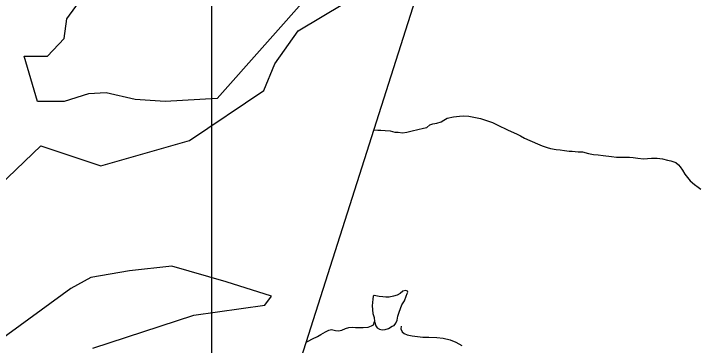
# Model space of a CAD drawing. Extents: x 2001466 to 2224147, y 644118 to 847247.
# Drawn here: x 2022653 to 2028679, y 756621 to 759531 of the extents above; entities that cross this region are included whole.
import ezdxf

# ---------------------------------------------------------------- set-up
doc = ezdxf.new("R2010")
doc.units = 0
for name, color, linetype in [('Exist Boundary Political City Limit New', 7, 'Continuous'), ('Exist Boundary Political CountyLine', 7, 'Continuous'), ('Exist Hydrographic Misc Water Feature', 7, 'Continuous'), ('Exist Road Non-System Type 51', 7, 'Continuous'), ('Map Preparation Boundary City Limit Buffer Line', 7, 'Continuous'), ('Map Preparation Inset Cut Line', 7, 'Continuous')]:
    doc.layers.add(name, color=color, linetype=linetype)

msp = doc.modelspace()

# ---------------------------------------------------------------- linework, layer by layer
at = {"layer": 'Exist Boundary Political City Limit New'}
for points in [[(2025275.6, 759731.4), (2024438.9, 758788.2), (2023981.6, 758759.1), (2023718.9, 758778.5), (2023465.9, 758836.9), (2023310.2, 758827.1), (2023096.2, 758759.1), (2022862.8, 758759.1), (2022746, 759157.8), (2022950.2, 759157.8), (2023096.2, 759313.3), (2023119.4, 759485.9), (2023253.1, 759673.1)], [(2022308.1, 757815.8), (2022891.9, 758370.1), (2023417.2, 758195.1), (2024195.6, 758418.7), (2024847.5, 758856.3), (2024944.9, 759089.7), (2025149.1, 759381.4), (2025557.9, 759624.5)], [(2023349.1, 756594.5), (2024234.5, 756886.2), (2024857.2, 756973.7), (2024915.6, 757051.5), (2024516.6, 757177.9), (2024039.9, 757314.1), (2023670.1, 757275.2), (2023329.6, 757216.8), (2023154.5, 757119.6), (2022337.2, 756526.4)]]:
    msp.add_lwpolyline(points, dxfattribs=at)
at = {"layer": 'Exist Boundary Political CountyLine'}
msp.add_lwpolyline([(2022821.6, 749625), (2023527, 751602.5), (2024196.5, 753431.9), (2026842.4, 761733.5), (2027743, 770860.1)], dxfattribs=at)
at = {"layer": 'Exist Hydrographic Misc Water Feature'}
for points in [[(2025815.7, 758512.2), (2025848.8, 758508.5), (2025876.9, 758507.9), (2025914.8, 758506.4), (2025956.6, 758502.2), (2025998.9, 758492.3), (2026028.8, 758490.1), (2026064.9, 758486.1), (2026104.7, 758491.8), (2026150.8, 758504), (2026200.8, 758513.6), (2026250.9, 758525.7), (2026279, 758533.4), (2026305, 758555.8), (2026332.7, 758563.4), (2026366.9, 758569.3), (2026405.1, 758581.6), (2026429.1, 758597.6), (2026459, 758615), (2026513.1, 758627), (2026565.2, 758630.9), (2026603.1, 758635), (2026649.1, 758630.7), (2026705.1, 758620.6), (2026751.2, 758610.6), (2026855, 758574.9), (2026896.8, 758556.8), (2026930.8, 758538), (2026956.9, 758526.1), (2026986.8, 758510.7), (2027018.8, 758496.1), (2027067, 758476.2), (2027102.5, 758458.2), (2027136.7, 758437.9), (2027250.7, 758388), (2027292.3, 758371.5), (2027336.4, 758355.9), (2027364.3, 758347.9), (2027414.5, 758337.9), (2027448.4, 758335.5), (2027488.4, 758331.5), (2027528.3, 758325.7), (2027556.2, 758323.5), (2027606.1, 758317.5), (2027644.4, 758317.6), (2027698.1, 758303.3), (2027742.4, 758296.7), (2027784.2, 758292.6), (2027828.3, 758286.8), (2027899.9, 758277.1), (2027944, 758272.9), (2027978, 758273), (2028016.2, 758272.2), (2028058.2, 758270.6), (2028090.2, 758268.3), (2028130.2, 758264.2), (2028182, 758258.2), (2028250.3, 758262.5), (2028300, 758263.9), (2028348.1, 758258.1), (2028390.2, 758245.7), (2028422.2, 758240.2), (2028463.8, 758223.7), (2028488, 758206), (2028504, 758186), (2028521.8, 758157.7), (2028543.8, 758123.6), (2028567.8, 758093.6), (2028591.7, 758065.3), (2028627.8, 758031.7), (2028659.4, 758007.3), (2028683.4, 757991.2)], [(2025818.8, 756828.5), (2025832.2, 756792.8), (2025842.2, 756772.9), (2025863.9, 756761), (2025888.1, 756757.2), (2025912.3, 756759.2), (2025942.1, 756769.2), (2025974, 756787.4), (2025992.1, 756795.3), (2026007.9, 756813.8), (2026017.7, 756842.3), (2026025.3, 756875.8), (2026035.2, 756911.7), (2026060.8, 756974.4), (2026082.3, 757010.8), (2026098.3, 757052.3), (2026106.1, 757074.3), (2026112, 757086.5), (2026109.8, 757096.4), (2026095.8, 757102.4), (2026069.8, 757094.7), (2026046, 757076.4), (2026020.2, 757059.7), (2025986.4, 757052.1), (2025948.2, 757043.1), (2025920.3, 757043.7), (2025892.2, 757045.1), (2025860.2, 757049), (2025818.2, 757056.4), (2025808, 757050.9), (2025804.5, 757026.4), (2025798.7, 756966.5), (2025805.1, 756900.8), (2025817.6, 756864.5), (2025818.8, 756828.5)], [(2025221.1, 756646.9), (2025238.9, 756656.5), (2025276.7, 756678.7), (2025318.7, 756696.7), (2025348.6, 756714.9), (2025390.3, 756739.5), (2025418.4, 756752), (2025442.1, 756758.1), (2025478.2, 756750), (2025504.3, 756748.7), (2025532.4, 756754.6), (2025566.2, 756767.1), (2025594.1, 756777.2), (2025627.9, 756778.9), (2025654, 756777.6), (2025680, 756775.4), (2025720, 756775.4), (2025764.1, 756780.2), (2025793.8, 756791.9), (2025812.1, 756800.6), (2025818.8, 756828.5)]]:
    msp.add_lwpolyline(points, dxfattribs=at)
at = {"layer": 'Exist Road Non-System Type 51'}
msp.add_lwpolyline([(2026053.9, 756789.2), (2026051.8, 756765.2), (2026061.6, 756739), (2026081.7, 756723), (2026107.7, 756711.1), (2026149.7, 756702.8), (2026243.5, 756692.7), (2026295.5, 756692.4), (2026365.7, 756690.2), (2026423.6, 756684.2), (2026485.5, 756670), (2026533.4, 756647.8), (2026587.5, 756619.7)], dxfattribs=at)
at = {"layer": 'Map Preparation Boundary City Limit Buffer Line'}
for points in [[(2025275.6, 759731.4), (2024438.9, 758788.2), (2023981.6, 758759.1), (2023718.9, 758778.5), (2023465.9, 758836.9), (2023310.2, 758827.1), (2023096.2, 758759.1), (2022862.8, 758759.1), (2022746, 759157.8), (2022950.2, 759157.8), (2023096.2, 759313.3), (2023119.4, 759485.9), (2023253.1, 759673.1)], [(2022308.1, 757815.8), (2022891.9, 758370.1), (2023417.2, 758195.1), (2024195.6, 758418.7), (2024847.5, 758856.3), (2024944.9, 759089.7), (2025149.1, 759381.4), (2025557.9, 759624.5)], [(2023349.1, 756594.5), (2024234.5, 756886.2), (2024857.2, 756973.7), (2024915.6, 757051.5), (2024516.6, 757177.9), (2024039.9, 757314.1), (2023670.1, 757275.2), (2023329.6, 757216.8), (2023154.5, 757119.6), (2022337.2, 756526.4)]]:
    msp.add_lwpolyline(points, dxfattribs=at)
at = {"layer": 'Map Preparation Inset Cut Line'}
for p, q in [((2024392.3, 758429.6), (2024392.3, 758722.2)), ((2024392.3, 758240.1), (2024392.3, 758429.6))]:
    msp.add_line(p, q, dxfattribs=at)
msp.add_lwpolyline([(2024392.3, 745607.9), (2024392.3, 789325), (2056414.4, 789325)], dxfattribs=at)

doc.saveas('drawing.dxf')
